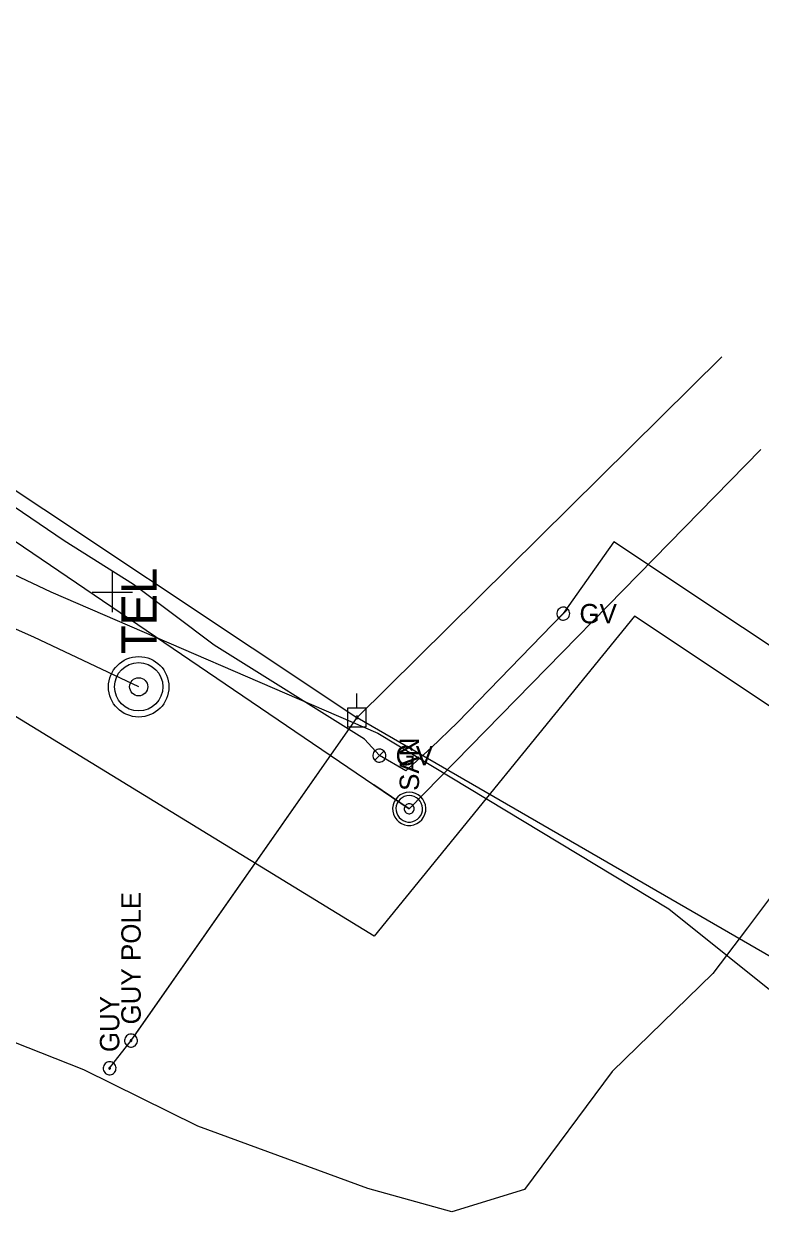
# Model space of a CAD drawing. Extents: x 600849 to 606371, y 330010 to 403088.
# Drawn here: x 602865.1 to 603011.4, y 353451.7 to 353691.9 of the extents above; entities that cross this region are included whole.
import ezdxf

# ---------------------------------------------------------------- set-up
doc = ezdxf.new("R2010")
doc.units = 0
for name, color, linetype in [('E_SIG', 7, 'Continuous'), ('E_UTL_EGuyPole', 7, 'Continuous'), ('E_UTL_EGuyWire', 7, 'Continuous'), ('E_UTL_EPowerPole', 7, 'Continuous'), ('E_UTL_G', 7, 'Continuous'), ('E_UTL_G_UG', 7, 'Continuous'), ('E_UTL_Overhead', 7, 'Continuous'), ('E_UTL_SAN', 7, 'Continuous'), ('E_UTL_SAN_UG', 7, 'Continuous'), ('E_UTL_SAN_UG_MMSD', 7, 'Continuous'), ('E_UTL_T_MH', 7, 'Continuous'), ('E_UTL_T_UG', 7, 'Continuous'), ('E_UTL_W_UG', 7, 'Continuous')]:
    doc.layers.add(name, color=color, linetype=linetype)

msp = doc.modelspace()

# ---------------------------------------------------------------- linework, layer by layer
at = {"layer": 'E_SIG'}
msp.add_line((602993.08, 353516.29), (603046.56, 353473.35), dxfattribs=at)
msp.add_lwpolyline([(602842.18, 353592.74), (602855.51, 353586.22), (602870.41, 353579.21), (602935.32, 353551.14), (602993.08, 353516.29)], dxfattribs=at)
at = {"layer": 'E_UTL_EGuyPole'}
for points in [[(602886.3, 353491.38), (602886.06, 353491.36), (602885.83, 353491.29), (602885.61, 353491.18), (602885.42, 353491.03), (602885.26, 353490.84), (602885.14, 353490.63), (602885.06, 353490.4), (602885.02, 353490.16), (602885.03, 353489.92), (602885.09, 353489.68), (602885.19, 353489.46), (602885.33, 353489.26), (602885.51, 353489.09), (602885.72, 353488.96), (602885.94, 353488.87), (602886.18, 353488.82), (602886.43, 353488.82), (602886.67, 353488.87), (602886.89, 353488.96), (602887.1, 353489.09), (602887.27, 353489.26), (602887.42, 353489.46), (602887.52, 353489.68), (602887.57, 353489.92), (602887.59, 353490.16), (602887.55, 353490.4), (602887.47, 353490.63), (602887.35, 353490.84), (602887.19, 353491.03), (602887, 353491.18), (602886.78, 353491.29), (602886.55, 353491.36), (602886.3, 353491.38)], [(602886.3, 353490.26), (602886.27, 353490.26), (602886.24, 353490.25), (602886.22, 353490.23), (602886.19, 353490.22), (602886.17, 353490.19), (602886.16, 353490.17), (602886.15, 353490.14), (602886.14, 353490.11), (602886.15, 353490.08), (602886.15, 353490.05), (602886.17, 353490.02), (602886.18, 353489.99), (602886.21, 353489.97), (602886.23, 353489.96), (602886.26, 353489.95), (602886.29, 353489.94), (602886.32, 353489.94), (602886.35, 353489.95), (602886.38, 353489.96), (602886.4, 353489.97), (602886.43, 353489.99), (602886.44, 353490.02), (602886.46, 353490.05), (602886.46, 353490.08), (602886.46, 353490.11), (602886.46, 353490.14), (602886.45, 353490.17), (602886.43, 353490.19), (602886.41, 353490.22), (602886.39, 353490.23), (602886.36, 353490.25), (602886.33, 353490.26), (602886.3, 353490.26)]]:
    msp.add_lwpolyline(points, dxfattribs=at)
at = {"layer": 'E_UTL_EGuyWire'}
for p, q in [((602886.3, 353490.1), (602931.19, 353554.28)), ((602882.05, 353484.6), (602886.3, 353490.1))]:
    msp.add_line(p, q, dxfattribs=at)
for points in [[(602882.05, 353485.88), (602881.81, 353485.86), (602881.58, 353485.79), (602881.36, 353485.68), (602881.17, 353485.53), (602881.01, 353485.34), (602880.89, 353485.13), (602880.81, 353484.9), (602880.77, 353484.66), (602880.78, 353484.42), (602880.84, 353484.18), (602880.94, 353483.96), (602881.08, 353483.76), (602881.26, 353483.59), (602881.47, 353483.46), (602881.69, 353483.37), (602881.93, 353483.32), (602882.18, 353483.32), (602882.42, 353483.37), (602882.64, 353483.46), (602882.85, 353483.59), (602883.02, 353483.76), (602883.17, 353483.96), (602883.27, 353484.18), (602883.32, 353484.42), (602883.34, 353484.66), (602883.3, 353484.9), (602883.22, 353485.13), (602883.1, 353485.34), (602882.94, 353485.53), (602882.75, 353485.68), (602882.53, 353485.79), (602882.3, 353485.86), (602882.05, 353485.88)], [(602882.05, 353484.76), (602882.02, 353484.76), (602881.99, 353484.75), (602881.97, 353484.73), (602881.94, 353484.72), (602881.92, 353484.69), (602881.91, 353484.67), (602881.9, 353484.64), (602881.89, 353484.61), (602881.9, 353484.58), (602881.9, 353484.55), (602881.92, 353484.52), (602881.93, 353484.49), (602881.96, 353484.47), (602881.98, 353484.46), (602882.01, 353484.45), (602882.04, 353484.44), (602882.07, 353484.44), (602882.1, 353484.45), (602882.13, 353484.46), (602882.15, 353484.47), (602882.18, 353484.49), (602882.19, 353484.52), (602882.21, 353484.55), (602882.21, 353484.58), (602882.21, 353484.61), (602882.21, 353484.64), (602882.2, 353484.67), (602882.18, 353484.69), (602882.16, 353484.72), (602882.14, 353484.73), (602882.11, 353484.75), (602882.08, 353484.76), (602882.05, 353484.76)]]:
    msp.add_lwpolyline(points, dxfattribs=at)
at = {"layer": 'E_UTL_EPowerPole'}
for points in [[(602931.16, 353556.12), (602931.16, 353559.03)], [(602933, 353556.12), (602929.32, 353556.12)], [(602929.32, 353556.12), (602929.32, 353552.43)], [(602931.43, 353554.28), (602931.43, 353554.32), (602931.41, 353554.37), (602931.39, 353554.41), (602931.36, 353554.44), (602931.33, 353554.47), (602931.29, 353554.5), (602931.25, 353554.51), (602931.2, 353554.52), (602931.16, 353554.52), (602931.11, 353554.51), (602931.07, 353554.49), (602931.04, 353554.46), (602931, 353554.43), (602930.98, 353554.39), (602930.96, 353554.35), (602930.95, 353554.3), (602930.95, 353554.26), (602930.96, 353554.21), (602930.98, 353554.17), (602931, 353554.13), (602931.04, 353554.1), (602931.07, 353554.07), (602931.11, 353554.05), (602931.16, 353554.04), (602931.2, 353554.04), (602931.25, 353554.05), (602931.29, 353554.06), (602931.33, 353554.09), (602931.36, 353554.12), (602931.39, 353554.15), (602931.41, 353554.19), (602931.43, 353554.23), (602931.43, 353554.28)], [(602933, 353552.43), (602933, 353556.12)], [(602929.32, 353552.43), (602933, 353552.43)]]:
    msp.add_lwpolyline(points, dxfattribs=at)
at = {"layer": 'E_UTL_G'}
for points in [[(602973.43, 353574.89), (602973.41, 353575.13), (602973.34, 353575.37), (602973.23, 353575.58), (602973.08, 353575.78), (602972.89, 353575.94), (602972.68, 353576.06), (602972.45, 353576.14), (602972.21, 353576.17), (602971.97, 353576.16), (602971.73, 353576.1), (602971.51, 353576), (602971.31, 353575.86), (602971.14, 353575.68), (602971.01, 353575.48), (602970.92, 353575.25), (602970.87, 353575.01), (602970.87, 353574.77), (602970.92, 353574.53), (602971.01, 353574.3), (602971.14, 353574.1), (602971.31, 353573.92), (602971.51, 353573.78), (602971.73, 353573.68), (602971.97, 353573.62), (602972.21, 353573.61), (602972.45, 353573.64), (602972.68, 353573.72), (602972.89, 353573.84), (602973.08, 353574), (602973.23, 353574.2), (602973.34, 353574.41), (602973.41, 353574.65), (602973.43, 353574.89)], [(602971.24, 353573.98), (602973.06, 353575.8)], [(602936.91, 353546.69), (602936.89, 353546.93), (602936.82, 353547.17), (602936.71, 353547.38), (602936.56, 353547.58), (602936.37, 353547.74), (602936.16, 353547.86), (602935.93, 353547.94), (602935.69, 353547.97), (602935.45, 353547.96), (602935.21, 353547.9), (602934.99, 353547.8), (602934.79, 353547.66), (602934.62, 353547.48), (602934.49, 353547.28), (602934.4, 353547.05), (602934.35, 353546.81), (602934.35, 353546.57), (602934.4, 353546.33), (602934.49, 353546.1), (602934.62, 353545.9), (602934.79, 353545.72), (602934.99, 353545.58), (602935.21, 353545.48), (602935.45, 353545.42), (602935.69, 353545.41), (602935.93, 353545.44), (602936.16, 353545.52), (602936.37, 353545.65), (602936.56, 353545.81), (602936.71, 353546), (602936.82, 353546.21), (602936.89, 353546.45), (602936.91, 353546.69)], [(602934.72, 353545.78), (602936.54, 353547.6)]]:
    msp.add_lwpolyline(points, dxfattribs=at)
at = {"layer": 'E_UTL_G_UG'}
msp.add_line((602873.06, 353589.33), (602733.76, 353683.78), dxfattribs=at)
for points in [[(602986.31, 353574.37), (602934.58, 353510.81), (602663.79, 353676.69)], [(602972.15, 353574.89), (602951.12, 353553.29), (602945.94, 353548.23), (602940.87, 353543.66), (602935.63, 353546.69), (602932.68, 353549.96), (602902.83, 353568.65), (602886.78, 353580.7), (602873.06, 353589.33)], [(603353.21, 353265.76), (603285.29, 353338.27), (603184.09, 353447.16), (603135.48, 353487.06), (602982.16, 353589.15), (602972.15, 353574.89)], [(603101.24, 353503.85), (603088.85, 353506.1), (602986.31, 353574.37)]]:
    msp.add_lwpolyline(points, dxfattribs=at)
at = {"layer": 'E_UTL_Overhead'}
for points in [[(602664.33, 353794.06), (602714.7, 353730.52), (602765.19, 353664.71), (602931.16, 353554.23)], [(602931.19, 353554.28), (603003.63, 353625.9)], [(602886.89, 353490.86), (602931.19, 353554.28)], [(602931.19, 353554.28), (603063.01, 353478.09)]]:
    msp.add_lwpolyline(points, dxfattribs=at)
at = {"layer": 'E_UTL_SAN'}
for points in [[(602941.55, 353539.42), (602940.93, 353539.36), (602940.33, 353539.19), (602939.77, 353538.9), (602939.27, 353538.51), (602938.86, 353538.04), (602938.55, 353537.49), (602938.34, 353536.9), (602938.26, 353536.28), (602938.29, 353535.65), (602938.43, 353535.04), (602938.69, 353534.47), (602939.06, 353533.96), (602939.51, 353533.53), (602940.04, 353533.19), (602940.62, 353532.96), (602941.24, 353532.84), (602941.87, 353532.84), (602942.48, 353532.96), (602943.06, 353533.19), (602943.59, 353533.53), (602944.05, 353533.96), (602944.41, 353534.47), (602944.67, 353535.04), (602944.82, 353535.65), (602944.85, 353536.28), (602944.76, 353536.9), (602944.55, 353537.49), (602944.24, 353538.04), (602943.83, 353538.51), (602943.34, 353538.9), (602942.78, 353539.19), (602942.18, 353539.36), (602941.55, 353539.42)], [(602941.55, 353538.76), (602941.05, 353538.72), (602940.57, 353538.57), (602940.12, 353538.34), (602939.73, 353538.03), (602939.4, 353537.65), (602939.15, 353537.22), (602938.99, 353536.75), (602938.91, 353536.25), (602938.94, 353535.75), (602939.06, 353535.26), (602939.27, 353534.8), (602939.56, 353534.39), (602939.92, 353534.05), (602940.34, 353533.78), (602940.81, 353533.59), (602941.3, 353533.5), (602941.8, 353533.5), (602942.3, 353533.59), (602942.76, 353533.78), (602943.18, 353534.05), (602943.55, 353534.39), (602943.84, 353534.8), (602944.05, 353535.26), (602944.17, 353535.75), (602944.19, 353536.25), (602944.12, 353536.75), (602943.95, 353537.22), (602943.7, 353537.65), (602943.37, 353538.03), (602942.98, 353538.34), (602942.53, 353538.57), (602942.05, 353538.72), (602941.55, 353538.76)], [(602941.55, 353537.11), (602941.36, 353537.1), (602941.18, 353537.04), (602941.02, 353536.96), (602940.87, 353536.84), (602940.75, 353536.7), (602940.65, 353536.53), (602940.59, 353536.36), (602940.56, 353536.17), (602940.57, 353535.98), (602940.62, 353535.8), (602940.69, 353535.63), (602940.8, 353535.48), (602940.94, 353535.35), (602941.1, 353535.24), (602941.27, 353535.17), (602941.46, 353535.14), (602941.65, 353535.14), (602941.83, 353535.17), (602942.01, 353535.24), (602942.16, 353535.35), (602942.3, 353535.48), (602942.41, 353535.63), (602942.49, 353535.8), (602942.53, 353535.98), (602942.54, 353536.17), (602942.51, 353536.36), (602942.45, 353536.53), (602942.36, 353536.7), (602942.24, 353536.84), (602942.09, 353536.96), (602941.92, 353537.04), (602941.74, 353537.1), (602941.55, 353537.11)]]:
    msp.add_lwpolyline(points, dxfattribs=at)
at = {"layer": 'E_UTL_SAN_UG'}
msp.add_line((602941.55, 353536.12), (602934.5, 353540.91), dxfattribs=at)
for points in [[(602882.61, 353575.17), (602882.61, 353583.17)], [(602878.61, 353579.17), (602886.61, 353579.17)]]:
    msp.add_lwpolyline(points, dxfattribs=at)
at = {"layer": 'E_UTL_SAN_UG_MMSD'}
msp.add_line((602717.07, 353688.47), (602941.55, 353536.12), dxfattribs=at)
msp.add_lwpolyline([(602941.55, 353536.12), (603011.37, 353607.46)], dxfattribs=at)
at = {"layer": 'E_UTL_T_MH'}
for radius in [6, 4.8, 1.8]:
    msp.add_circle((602887.83, 353560.36), radius, dxfattribs=at)
at = {"layer": 'E_UTL_T_UG'}
msp.add_lwpolyline([(602887.83, 353560.35), (602867.01, 353570.21), (602804.28, 353597.95), (602752.29, 353622.75), (602712.74, 353654.2), (602688.6, 353687.1), (602664.91, 353725.04), (602630.3, 353786.96), (602600.91, 353850.51), (602568.77, 353931.2)], dxfattribs=at)
at = {"layer": 'E_UTL_W_UG'}
msp.add_lwpolyline([(603019.06, 353526.24), (603008.75, 353512.49), (603001.85, 353503.45), (602981.88, 353483.97), (602964.45, 353460.54), (602950.03, 353456.12), (602933.31, 353460.73), (602899.57, 353473.11), (602876.93, 353484.29), (602857.28, 353492.06), (602842.93, 353496.63), (602838.25, 353497.3), (602831.67, 353499.32), (602793.39, 353511.5), (602759.5, 353520.14), (602739.89, 353524.88), (602711.93, 353534.51), (602691.17, 353540.83), (602659.63, 353550.16)], dxfattribs=at)

# ---------------------------------------------------------------- texts
at = {"layer": 'E_UTL_EGuyPole'}
msp.add_text('GUY POLE', height=3.85, rotation=90, dxfattribs=at).set_placement((602888.23, 353493.31))
at = {"layer": 'E_UTL_EGuyWire'}
msp.add_text('GUY', height=3.85, rotation=90, dxfattribs=at).set_placement((602883.98, 353487.81))
at = {"layer": 'E_UTL_G'}
for p in [(602975.36, 353572.96), (602938.84, 353544.77)]:
    msp.add_text('GV', height=3.85, dxfattribs=at).set_placement(p)
at = {"layer": 'E_UTL_SAN'}
msp.add_text('SAN', height=3.849, rotation=90, dxfattribs=at).set_placement((602943.5, 353539.69))
at = {"layer": 'E_UTL_T_MH'}
msp.add_text('TEL', height=6.998, rotation=90, dxfattribs=at).set_placement((602891.37, 353566.84))

doc.saveas('drawing.dxf')
